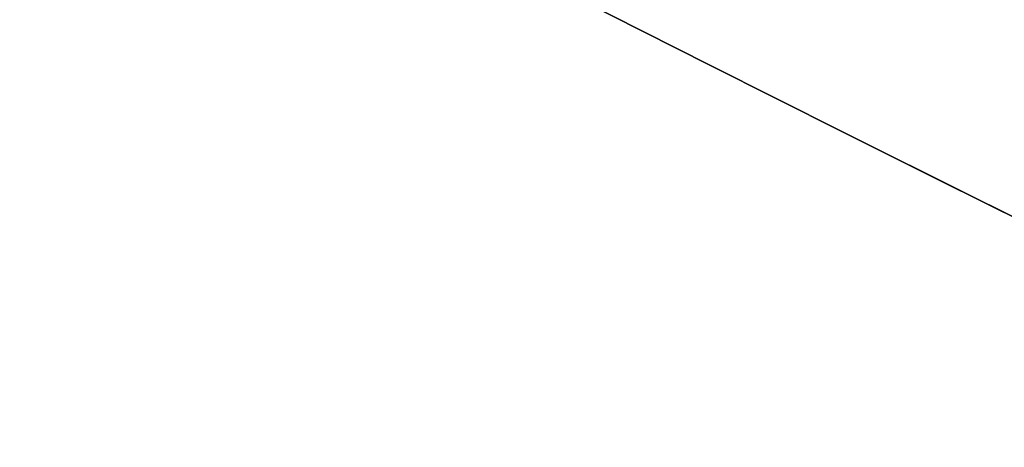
# Model space of a CAD drawing. Header units: millimetres. Extents: x -1649 to 240, y -242 to 238.
# Tile 349 of 656: x -10.735 to -10.26, y -22.609 to -22.402. Entities that reach past the tile are written whole.
import ezdxf

# ---------------------------------------------------------------- set-up
doc = ezdxf.new("R2010")
doc.units = ezdxf.units.MM
for name, color, linetype, true_color in [('BOMBILLA', 7, 'Continuous', 0xfff700), ('NEGRO', 7, 'Continuous', 0x292828), ('PANTALLA', 7, 'Continuous', 0xffffff)]:
    doc.layers.add(name, color=color, linetype=linetype, true_color=true_color)

# ---------------------------------------------------------------- blocks, each defined once
blk = doc.blocks.new('DOME M 29914')
at = {"layer": 'BOMBILLA', "extrusion": (0, 0, -1)}
blk.add_arc((-12.50152331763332, -0.01811837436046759, -330.6345638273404), 24.05871559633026, 180.8118392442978, 0.8118392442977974, dxfattribs=at)
at = {"layer": 'NEGRO', "extrusion": (0, 0, -1)}
for centre, radius, start, end in [((-12.49999999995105, -1.341600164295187e-10, -253.25), 211.4999999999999, 292.5907274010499, 112.5907273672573), ((-12.49999999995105, -1.341600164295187e-10, -253.5), 210, 329.857864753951, 149.8578647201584), ((-12.49999999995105, -1.341600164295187e-10, -253.25), 210.4999999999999, 292.5907274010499, 112.5907273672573), ((-12.49999999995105, -1.341600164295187e-10, -253.5), 206, 329.857864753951, 149.8578647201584), ((-12.49999999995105, -1.341600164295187e-10, -247), 199.5, 292.5907274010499, 112.5907273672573), ((-12.49999999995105, -1.341500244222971e-10, -258.5), 211.5, 292.590727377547, 112.5907273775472), ((-12.49999999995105, -1.341506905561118e-10, -248), 210.5, 292.590727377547, 112.5907273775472), ((-12.49999999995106, -1.341466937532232e-10, -258.4999999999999), 210.5, 292.5907273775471, 112.5907273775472), ((-12.49999999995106, -1.341513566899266e-10, -247.5), 199.5, 292.5907273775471, 112.5907273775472), ((-12.49999999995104, -1.341606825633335e-10, -259.5), 210, 329.8578647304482, 149.8578647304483), ((-12.49999999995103, -1.341431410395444e-10, -259.5), 206, 329.8578647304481, 149.8578647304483), ((-12.49999999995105, -1.341600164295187e-10, -253.25), 211.4999999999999, 112.5907273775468, 292.5907274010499), ((-12.49999999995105, -1.341950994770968e-10, -248), 211.5, 112.5907273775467, 292.5907273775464), ((-12.49999999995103, -1.341977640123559e-10, -258.4999999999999), 211.5, 112.5907273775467, 292.5907273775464), ((-12.49999999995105, -1.341600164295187e-10, -253.25), 210.4999999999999, 112.5907273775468, 292.5907274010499), ((-12.49999999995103, -1.341911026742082e-10, -258.5), 210.5, 112.5907273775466, 292.5907273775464), ((-12.49999999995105, -1.341600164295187e-10, -247), 199.5, 112.5907273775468, 292.5907274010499), ((-12.49999999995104, -1.341873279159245e-10, -247.5), 199.5, 112.5907273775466, 292.5907273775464), ((-12.49999999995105, -1.341600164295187e-10, -253.5), 210, 149.8578647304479, 329.857864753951), ((-12.49999999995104, -1.341280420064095e-10, -259.5), 210, 149.8578647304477, 329.8578647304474), ((-12.49999999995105, -1.341600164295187e-10, -253.5), 206, 149.8578647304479, 329.857864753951), ((-12.49999999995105, -1.341633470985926e-10, -259.5), 206, 149.8578647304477, 329.8578647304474), ((-12.49999999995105, -1.341600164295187e-10, -265.119279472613), 28.40000000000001, 60.27582303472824, 240.2758230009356), ((-12.49999999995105, -1.341569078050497e-10, -265.619279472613), 26.30000000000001, 60.27582301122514, 240.2758230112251), ((-12.49999999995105, -1.341600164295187e-10, -264.369279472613), 26.30000000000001, 60.27582303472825, 240.2758230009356), ((-12.49999999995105, -1.341582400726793e-10, -267.119279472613), 28.40000000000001, 60.27582301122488, 240.2758230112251), ((-12.49999999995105, -1.341600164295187e-10, -265.119279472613), 28.40000000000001, 240.2758230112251, 60.27582303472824), ((-12.49999999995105, -1.3417089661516e-10, -267.119279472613), 28.4, 240.2758230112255, 60.27582301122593), ((-12.49999999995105, -1.341600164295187e-10, -264.369279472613), 26.30000000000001, 240.2758230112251, 60.27582303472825), ((-12.49999999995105, -1.341686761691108e-10, -265.619279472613), 26.3, 240.2758230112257, 60.27582301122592), ((-12.49999999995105, -1.341682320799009e-10, -275.919279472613), 23.1, 240.2758230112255, 60.27582301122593), ((-12.49999999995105, -1.341582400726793e-10, -256.5), 26, 227.962105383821, 47.96210538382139), ((-12.4999999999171, -7.470535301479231e-11, -275.919279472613), 21.85790949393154, 240.2758230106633, 60.27582301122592), ((-12.49999999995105, -1.341600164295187e-10, -273.571862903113), 20.59548659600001, 259.7877403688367, 60.27582302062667), ((-12.49999999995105, -1.341600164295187e-10, -267.568868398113), 20.59548659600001, 260.1318514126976, 60.27582303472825), ((-12.49999999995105, -1.341600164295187e-10, -270.867860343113), 20.59548659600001, 240.2758230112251, 60.27582303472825), ((-12.49999999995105, -1.341631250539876e-10, -252.7), 21.75, 227.962105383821, 47.9621053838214), ((-12.49999999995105, -1.341640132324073e-10, -252.7), 20.95, 227.962105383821, 47.9621053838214), ((-12.49999999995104, -1.341553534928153e-10, -221), 20.94999999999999, 227.9621053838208, 47.9621053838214), ((-12.49999999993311, -1.141173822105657e-10, -281.3), 19.1499999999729, 227.9621053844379, 47.9621053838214), ((-12.49999999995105, -1.341600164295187e-10, -278.271747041), 19.85, 240.4672693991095, 34.66480464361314), ((-12.49999999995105, -1.341600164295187e-10, -275.271747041), 19.85, 240.4672693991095, 34.66480464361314), ((-12.49999999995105, -1.341600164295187e-10, -272.271747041), 19.85, 240.4672693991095, 34.66480464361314), ((-12.49999999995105, -1.341600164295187e-10, -269.271747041), 19.85, 240.4672693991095, 34.66480464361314), ((-12.49999999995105, -1.341600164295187e-10, -266.271747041), 19.85, 240.4672693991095, 34.66480464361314), ((-12.49999999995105, -1.341600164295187e-10, -263.271747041), 19.85, 240.4672693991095, 34.66480464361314), ((-12.49999999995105, -1.341600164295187e-10, -260.271747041), 19.85, 240.4672693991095, 34.66480464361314), ((-12.49999999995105, -1.341600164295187e-10, -257.271747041), 19.85, 240.4672693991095, 34.66480464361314), ((-12.49999999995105, -1.341600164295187e-10, -254.271747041), 19.85, 240.4672693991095, 34.66480464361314), ((-12.49999999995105, -1.341600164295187e-10, -251.271747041), 19.85, 240.4672693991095, 34.66480464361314), ((-12.49999999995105, -1.341600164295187e-10, -248.271747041), 19.85, 240.4672693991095, 34.66480464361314), ((-12.49999999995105, -1.341600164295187e-10, -245.271747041), 19.85, 240.4672693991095, 34.66480464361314), ((-12.49999999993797, -1.262969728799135e-10, -242.3), 19.85000000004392, 237.220322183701, 30.95717537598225), ((-12.49999999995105, -1.341600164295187e-10, -258.5), 32.49999999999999, 179.8578647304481, 359.8578647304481), ((-12.49999999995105, -1.341600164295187e-10, -257.5), 32.49999999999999, 179.8578647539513, 359.8578647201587), ((-12.49999999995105, -1.341600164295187e-10, -258.4999999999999), 20.25, 179.8578647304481, 359.8578647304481), ((-12.49999999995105, -1.341600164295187e-10, -242.9861459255), 19.85, 227.9621053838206, 308.5412627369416), ((-12.49999999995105, -1.341600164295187e-10, -271.519279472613), 23.10000000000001, 271.3777590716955, 317.1738869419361), ((-12.49999999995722, -1.265829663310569e-10, -274.9192794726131), 20.59548659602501, 240.2758230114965, 309.1348829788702)]:
    blk.add_arc(centre, radius, start, end, dxfattribs=at)
at = {"layer": 'NEGRO'}
for centre, radius, start, end in [((12.49999999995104, -1.341891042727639e-10, 248), 211.5, 67.4092726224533, 247.4092726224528), ((12.49999999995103, -1.341704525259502e-10, 246.5), 210, 67.4092726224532, 247.4092726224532), ((12.49999999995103, -1.341822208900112e-10, 247.5), 210, 67.40927262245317, 210.1421352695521), ((12.49999999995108, -1.341893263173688e-10, 247.5), 210.0000000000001, 67.40927262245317, 210.1421352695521), ((12.49999999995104, -1.341498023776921e-10, 247.5), 206, 30.14213526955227, 210.1421352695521), ((12.49999999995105, -1.341773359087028e-10, 246.5), 199.5, 67.40927262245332, 247.4092726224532), ((12.49999999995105, -1.341449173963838e-10, 248), 210.5, 247.4092726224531, 67.4092726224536), ((12.49999999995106, -1.341553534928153e-10, 246.5), 210, 247.4092726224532, 67.4092726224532), ((12.49999999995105, -1.34168010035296e-10, 246.5), 199.5, 247.4092726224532, 67.4092726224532), ((12.49999999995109, -1.341751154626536e-10, 247.5), 210, 247.4092726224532, 30.14213526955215), ((12.49999999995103, -1.341253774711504e-10, 247.5), 210.0000000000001, 247.4092726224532, 30.14213526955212), ((12.49999999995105, -1.341600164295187e-10, 247.5), 206, 210.1421352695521, 30.14213526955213), ((12.49999999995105, -1.341644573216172e-10, 263.1192794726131), 28.4, 299.7241769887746, 119.7241769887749), ((12.49999999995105, -1.341675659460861e-10, 263.1192794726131), 26.3, 299.7241769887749, 119.7241769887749), ((12.49999999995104, -1.341537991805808e-10, 263.119279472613), 28.40000000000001, 119.7241769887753, 299.7241769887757), ((12.49999999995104, -1.341571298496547e-10, 263.119279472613), 26.30000000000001, 119.7241769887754, 299.7241769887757), ((12.49999999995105, -1.341597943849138e-10, 255.7), 26, 132.0378946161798, 312.0378946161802), ((12.49999999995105, -1.341600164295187e-10, 256.1), 26, 132.0378946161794, 312.0378946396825), ((12.49999999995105, -1.341600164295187e-10, 269.359777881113), 21.85790949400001, 119.7241769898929, 299.724176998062), ((12.49999999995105, -1.341600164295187e-10, 272.359777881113), 21.85790949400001, 119.7241769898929, 299.724176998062), ((12.49999999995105, -1.341600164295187e-10, 274.513097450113), 21.85790949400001, 119.7241769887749, 286.8801097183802), ((12.49999999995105, -1.341617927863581e-10, 256.5), 24.75, 132.0378946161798, 312.0378946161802), ((12.49999999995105, -1.341622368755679e-10, 255.7), 24.75, 132.0378946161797, 312.0378946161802), ((12.49999999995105, -1.341640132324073e-10, 221), 21.75, 132.0378946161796, 312.0378946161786), ((12.49999999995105, -1.341600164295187e-10, 236.85), 21.75, 132.0378946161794, 312.0378946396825), ((12.49999999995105, -1.341600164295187e-10, 236.85), 20.95, 132.0378946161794, 312.0378946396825), ((12.49999999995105, -1.341600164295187e-10, 256.5), 32.49999999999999, 180.1421352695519, 0.1421352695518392), ((12.49999999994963, -1.929703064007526e-10, 267.1192794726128), 23.09999999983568, 222.8261130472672, 268.6222409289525)]:
    blk.add_arc(centre, radius, start, end, dxfattribs=at)
for points, weights in [([(93.57808880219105, 194.866481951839, 246.9393398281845), (-296.1548751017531, 357.0226595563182, 246.9393398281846), (-458.3110527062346, -32.71030434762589, 246.9393398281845), (-68.57808880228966, -194.8664819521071, 246.9393398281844)], [0.8164906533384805, 0.2721635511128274, 0.2721635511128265, 0.8164906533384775]), ([(93.3064566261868, 194.2136297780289, 247.6464466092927), (-295.1208029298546, 355.826543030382, 247.6464466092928), (-456.7337161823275, -32.60071652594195, 247.6464466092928), (-68.3064566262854, -194.213629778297, 247.6464466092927)], [0.8164906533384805, 0.2721635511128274, 0.2721635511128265, 0.8164906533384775]), ([(-68.57808880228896, -194.8664819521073, 246.9393398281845), (321.1548751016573, -357.0226595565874, 246.9393398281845), (483.3110527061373, 32.71030434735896, 246.9393398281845), (93.57808880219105, 194.866481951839, 246.9393398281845)], [0.8164906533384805, 0.2721635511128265, 0.2721635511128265, 0.8164906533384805]), ([(-68.3064566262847, -194.2136297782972, 247.6464466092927), (320.1208029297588, -355.8265430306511, 247.6464466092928), (481.7337161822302, 32.600716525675, 247.6464466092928), (93.3064566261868, 194.2136297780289, 247.6464466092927)], [0.8164906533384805, 0.2721635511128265, 0.2721635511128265, 0.8164906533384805]), ([(-2.652660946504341, 16.8063681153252, 254.821320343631), (-36.26539717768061, -13.49895377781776, 254.8213203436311), (-5.960075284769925, -47.11169000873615, 254.8213203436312), (27.65266094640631, -16.80636811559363, 254.8213203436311)], [0.8164906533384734, 0.2721635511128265, 0.2721635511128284, 0.816490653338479]), ([(-2.273865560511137, 16.38623235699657, 255.3870057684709), (-35.04633027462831, -13.1614987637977, 255.3870057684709), (-5.498599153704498, -45.93396347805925, 255.3870057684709), (27.27386556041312, -16.38623235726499, 255.3870057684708)], [0.816490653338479, 0.2721635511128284, 0.2721635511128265, 0.8164906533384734]), ([(-1.573958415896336, 15.60993985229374, 219.2322330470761), (-32.79383812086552, -12.53797697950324, 219.2322330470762), (-4.645921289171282, -43.75785668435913, 219.2322330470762), (26.57395841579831, -15.60993985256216, 219.2322330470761)], [0.816490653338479, 0.2721635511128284, 0.2721635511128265, 0.8164906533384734])]:
    blk.add_rational_spline(points, weights, degree=3, dxfattribs=at)
for points, weights, knots in [([(6.907576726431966, -20.47675540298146, 267.788785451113), (18.72983697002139, -23.70554248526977, 268.038785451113), (27.43717872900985, -15.08155832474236, 268.288785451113), (36.14452048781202, -6.457574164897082, 268.538785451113), (33.02960200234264, 5.39519707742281, 268.788785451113), (29.91468351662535, 17.24796832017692, 269.038785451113), (18.09242327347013, 20.47675540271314, 269.288785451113), (6.270163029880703, 23.70554248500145, 269.538785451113), (-2.437178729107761, 15.08155832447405, 269.788785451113), (-11.14452048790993, 6.457574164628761, 270.038785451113), (-8.029602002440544, -5.39519707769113, 270.288785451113), (-4.914683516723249, -17.24796832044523, 270.538785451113), (6.907576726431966, -20.47675540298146, 270.788785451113), (18.72983697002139, -23.70554248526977, 271.038785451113), (27.43717872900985, -15.08155832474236, 271.288785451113), (36.14452048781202, -6.457574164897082, 271.538785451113), (33.02960200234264, 5.39519707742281, 271.788785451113), (29.91468351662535, 17.24796832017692, 272.038785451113), (18.09242327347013, 20.47675540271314, 272.288785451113), (6.270163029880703, 23.70554248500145, 272.538785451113), (-2.437178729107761, 15.08155832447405, 272.788785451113), (-11.14452048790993, 6.457574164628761, 273.038785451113), (-8.029602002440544, -5.39519707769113, 273.288785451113), (-4.914683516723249, -17.24796832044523, 273.538785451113), (6.907576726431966, -20.47675540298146, 273.788785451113), (18.72983697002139, -23.70554248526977, 274.038785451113), (27.43717872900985, -15.08155832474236, 274.288785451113), (36.14452048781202, -6.457574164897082, 274.538785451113), (33.02960200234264, 5.39519707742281, 274.788785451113), (29.91468351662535, 17.24796832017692, 275.038785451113), (18.09242327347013, 20.47675540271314, 275.288785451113), (12.34638650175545, 22.04606016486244, 275.4102942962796), (6.622775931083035, 20.39683669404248, 275.5505617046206)], [1, 0.866025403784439, 1, 0.866025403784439, 1, 0.866025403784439, 1, 0.866025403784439, 1, 0.866025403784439, 1, 0.866025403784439, 1, 0.866025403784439, 1, 0.866025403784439, 1, 0.866025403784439, 1, 0.866025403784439, 1, 0.866025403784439, 1, 0.866025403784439, 1, 0.866025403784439, 1, 0.866025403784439, 1, 0.866025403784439, 1, 0.9300682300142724, 0.9331421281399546], [0, 0, 0, 0.0416666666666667, 0.0416666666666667, 0.0833333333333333, 0.0833333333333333, 0.125, 0.125, 0.166666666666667, 0.166666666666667, 0.208333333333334, 0.208333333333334, 0.25, 0.25, 0.291666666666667, 0.291666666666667, 0.333333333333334, 0.333333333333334, 0.375, 0.375, 0.416666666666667, 0.416666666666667, 0.458333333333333, 0.458333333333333, 0.5, 0.5, 0.541666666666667, 0.541666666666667, 0.583333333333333, 0.583333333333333, 0.625, 0.625, 0.646749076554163, 0.646749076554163, 0.646749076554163]), ([(6.907576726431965, -20.47675540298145, 265.680037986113), (18.72983697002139, -23.70554248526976, 265.930037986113), (27.43717872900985, -15.08155832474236, 266.180037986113), (36.14452048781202, -6.457574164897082, 266.430037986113), (33.02960200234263, 5.395197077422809, 266.680037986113), (29.91468351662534, 17.24796832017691, 266.930037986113), (18.09242327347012, 20.47675540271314, 267.180037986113), (6.270163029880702, 23.70554248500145, 267.430037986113), (-2.437178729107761, 15.08155832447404, 267.680037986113), (-11.14452048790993, 6.457574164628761, 267.9300379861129), (-8.029602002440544, -5.39519707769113, 268.180037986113), (-4.914683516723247, -17.24796832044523, 268.430037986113), (6.907576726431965, -20.47675540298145, 268.680037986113), (18.72983697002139, -23.70554248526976, 268.930037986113), (27.43717872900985, -15.08155832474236, 269.180037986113), (36.14452048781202, -6.457574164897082, 269.430037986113), (33.02960200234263, 5.395197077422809, 269.680037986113), (29.91468351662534, 17.24796832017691, 269.930037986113), (18.09242327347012, 20.47675540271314, 270.180037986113), (6.270163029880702, 23.70554248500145, 270.430037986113), (-2.437178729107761, 15.08155832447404, 270.680037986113), (-11.14452048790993, 6.457574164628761, 270.9300379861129), (-8.029602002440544, -5.39519707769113, 271.180037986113), (-4.914683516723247, -17.24796832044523, 271.430037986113), (6.907576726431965, -20.47675540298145, 271.680037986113), (18.72983697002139, -23.70554248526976, 271.930037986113), (27.43717872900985, -15.08155832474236, 272.180037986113), (36.14452048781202, -6.457574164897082, 272.430037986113), (33.02960200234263, 5.395197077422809, 272.680037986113), (29.91468351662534, 17.24796832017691, 272.930037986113), (18.09242327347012, 20.47675540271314, 273.180037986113), (6.270163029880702, 23.70554248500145, 273.430037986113), (-2.437178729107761, 15.08155832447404, 273.680037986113), (-11.14452048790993, 6.457574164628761, 273.9300379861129), (-8.029602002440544, -5.39519707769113, 274.180037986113), (-4.914683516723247, -17.24796832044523, 274.430037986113), (6.907576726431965, -20.47675540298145, 274.680037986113), (18.72983697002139, -23.70554248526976, 274.930037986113), (27.43717872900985, -15.08155832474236, 275.180037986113), (33.52303629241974, -9.053962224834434, 275.3547714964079), (33.72102674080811, -0.4906464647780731, 275.5505846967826)], [1, 0.866025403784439, 1, 0.866025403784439, 1, 0.866025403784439, 1, 0.866025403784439, 1, 0.866025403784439, 1, 0.866025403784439, 1, 0.866025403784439, 1, 0.866025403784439, 1, 0.866025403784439, 1, 0.866025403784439, 1, 0.866025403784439, 1, 0.866025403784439, 1, 0.866025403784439, 1, 0.866025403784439, 1, 0.866025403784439, 1, 0.866025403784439, 1, 0.866025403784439, 1, 0.866025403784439, 1, 0.866025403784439, 1, 0.9024248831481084, 0.946979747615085], [0, 0, 0, 0.0416666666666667, 0.0416666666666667, 0.0833333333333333, 0.0833333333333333, 0.125, 0.125, 0.166666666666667, 0.166666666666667, 0.208333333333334, 0.208333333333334, 0.25, 0.25, 0.291666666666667, 0.291666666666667, 0.333333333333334, 0.333333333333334, 0.375, 0.375, 0.416666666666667, 0.416666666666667, 0.458333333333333, 0.458333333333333, 0.5, 0.5, 0.541666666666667, 0.541666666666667, 0.583333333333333, 0.583333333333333, 0.625, 0.625, 0.666666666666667, 0.666666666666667, 0.708333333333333, 0.708333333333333, 0.75, 0.75, 0.791666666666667, 0.791666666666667, 0.8220129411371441, 0.8220129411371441, 0.8220129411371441]), ([(23.33770145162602, -18.98189755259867, 274.5958667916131), (15.47519105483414, -23.47099249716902, 274.395818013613), (6.74127664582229, -21.08566605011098, 274.216459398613), (-5.432538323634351, -17.76086557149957, 273.9664593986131), (-8.640084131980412, -5.555632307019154, 273.716459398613), (-11.84762994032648, 6.649600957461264, 273.466459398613), (-2.881360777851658, 15.53003374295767, 273.216459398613), (-0.8367582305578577, 17.55506279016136, 273.159451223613), (1.662298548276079, 18.98189755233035, 273.095866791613)], [0.94918348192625, 0.900100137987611, 1, 0.866025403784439, 1, 0.866025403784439, 1, 0.965925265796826, 0.949183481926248], [3.772535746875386, 3.772535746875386, 3.772535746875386, 3.803605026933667, 3.803605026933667, 3.845271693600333, 3.845271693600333, 3.886938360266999, 3.886938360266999, 3.897535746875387, 3.897535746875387, 3.897535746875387]), ([(23.33770145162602, -18.98189755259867, 271.595866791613), (15.47519105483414, -23.47099249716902, 271.3958180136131), (6.74127664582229, -21.08566605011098, 271.216459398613), (-5.432538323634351, -17.76086557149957, 270.9664593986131), (-8.640084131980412, -5.555632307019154, 270.716459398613), (-11.84762994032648, 6.649600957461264, 270.4664593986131), (-2.881360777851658, 15.53003374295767, 270.216459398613), (-0.8367582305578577, 17.55506279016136, 270.159451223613), (1.662298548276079, 18.98189755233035, 270.095866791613)], [0.94918348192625, 0.900100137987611, 1, 0.866025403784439, 1, 0.866025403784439, 1, 0.965925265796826, 0.949183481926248], [4.022535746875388, 4.022535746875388, 4.022535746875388, 4.053605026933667, 4.053605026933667, 4.095271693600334, 4.095271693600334, 4.136938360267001, 4.136938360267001, 4.147535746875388, 4.147535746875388, 4.147535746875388]), ([(1.662298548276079, 18.98189755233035, 267.123688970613), (-0.8367582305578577, 17.55506279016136, 267.187273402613), (-2.881360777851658, 15.53003374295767, 267.244281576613), (-11.84762994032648, 6.649600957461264, 267.494281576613), (-8.640084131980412, -5.555632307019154, 267.744281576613), (-5.432538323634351, -17.76086557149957, 267.9942815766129), (6.74127664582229, -21.08566605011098, 268.244281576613), (15.47519105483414, -23.47099249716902, 268.4236401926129), (23.33770145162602, -18.98189755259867, 268.623688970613)], [0.949183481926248, 0.965925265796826, 1, 0.866025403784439, 1, 0.866025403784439, 1, 0.900100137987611, 0.949183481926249], [0.156069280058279, 0.156069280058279, 0.156069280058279, 0.166666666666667, 0.166666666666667, 0.208333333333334, 0.208333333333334, 0.25, 0.25, 0.281069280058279, 0.281069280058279, 0.281069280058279]), ([(1.662298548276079, 18.98189755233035, 270.123688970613), (-0.8367582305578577, 17.55506279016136, 270.1872734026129), (-2.881360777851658, 15.53003374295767, 270.244281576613), (-11.84762994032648, 6.649600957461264, 270.4942815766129), (-8.640084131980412, -5.555632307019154, 270.744281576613), (-5.432538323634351, -17.76086557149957, 270.9942815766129), (6.74127664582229, -21.08566605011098, 271.244281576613), (15.47519105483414, -23.47099249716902, 271.4236401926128), (23.33770145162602, -18.98189755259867, 271.623688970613)], [0.949183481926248, 0.965925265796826, 1, 0.866025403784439, 1, 0.866025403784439, 1, 0.900100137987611, 0.94918348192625], [0.406069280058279, 0.406069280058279, 0.406069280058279, 0.416666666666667, 0.416666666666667, 0.458333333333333, 0.458333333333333, 0.5, 0.5, 0.53106928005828, 0.53106928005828, 0.53106928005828]), ([(1.662298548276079, 18.98189755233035, 273.123688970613), (-0.8367582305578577, 17.55506279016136, 273.1872734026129), (-2.881360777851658, 15.53003374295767, 273.244281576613), (-11.84762994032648, 6.649600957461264, 273.494281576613), (-8.640084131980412, -5.555632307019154, 273.744281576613), (-5.432538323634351, -17.76086557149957, 273.994281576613), (6.74127664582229, -21.08566605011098, 274.244281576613), (15.47519105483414, -23.47099249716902, 274.4236401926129), (23.33770145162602, -18.98189755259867, 274.623688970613)], [0.949183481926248, 0.965925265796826, 1, 0.866025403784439, 1, 0.866025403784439, 1, 0.900100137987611, 0.94918348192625], [0.656069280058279, 0.656069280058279, 0.656069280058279, 0.666666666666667, 0.666666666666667, 0.708333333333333, 0.708333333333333, 0.75, 0.75, 0.78106928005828, 0.78106928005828, 0.78106928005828])]:
    blk.add_rational_spline(points, weights, degree=2, knots=knots, dxfattribs=at)
for points in [[(-81.44199946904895, -154.7123160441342, 0.5), (3.009083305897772, -8.43874992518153, 0.5)], [(3.009083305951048, -8.438749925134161, 13), (-81.44199946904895, -154.7123160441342, 13)], [(-79.94199946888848, -152.1142398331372, 25.49999999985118), (3.009083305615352, -8.438749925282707, 25.50000000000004)], [(9.937286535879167, -12.43874992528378, 0.5000000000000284), (-74.51379623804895, -158.7123160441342, 0.5)], [(9.937286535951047, -12.43874992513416, 13), (-74.51379623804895, -158.7123160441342, 13)], [(9.937286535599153, -12.4387499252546, 25.5), (-73.01379623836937, -156.1142398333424, 25.49999999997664)], [(4.999999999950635, -12.99038105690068, 0.5), (-77.50000000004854, -155.8845726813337, 0.5)], [(4.999999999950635, -12.99038105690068), (-77.50000000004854, -155.8845726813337)], [(8.24759526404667, -14.86538105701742), (-74.25240473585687, -157.7595726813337)], [(-74.25240473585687, -157.7595726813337, 0.5), (8.24759526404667, -14.86538105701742, 0.5000000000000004)], [(8.247595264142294, -14.86538105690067, 0.25), (-74.25240473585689, -157.7595726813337, 0.25)]]:
    blk.add_open_spline(points, degree=1, dxfattribs=at)
blk.add_open_spline([(22.88069400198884, -18.18146319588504, 275.2599914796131), (22.37034527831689, -18.46368268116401, 275.2520334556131), (21.64882388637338, -18.83872435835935, 275.240781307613), (20.20725946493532, -19.42873560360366, 275.218961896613), (19.66677423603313, -19.62924196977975, 275.210865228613), (18.76198188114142, -19.91478353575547, 275.197484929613), (18.44472608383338, -20.00737719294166, 275.192818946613), (17.94509204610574, -20.1393129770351, 275.185511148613), (17.77459116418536, -20.18212932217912, 275.183023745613), (17.42566318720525, -20.26488805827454, 275.1779459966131), (17.22590366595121, -20.30930058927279, 275.1750466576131), (15.77642545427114, -20.61303677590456, 275.154051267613), (14.60160690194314, -20.73330595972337, 275.137496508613), (13.046242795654, -20.79132946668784, 275.115826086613), (12.56185365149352, -20.79010295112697, 275.109129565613), (11.88800167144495, -20.76828234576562, 275.099875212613), (11.67215687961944, -20.75766359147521, 275.096922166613), (11.36162959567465, -20.7379353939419, 275.0926902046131), (11.20967482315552, -20.72711976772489, 275.090623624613), (11.0626894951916, -20.71509136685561, 275.088631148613), (10.96580372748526, -20.7068257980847, 275.087319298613), (10.93930633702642, -20.70454375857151, 275.086960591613), (10.32072164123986, -20.6474650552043, 275.078604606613), (9.78822979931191, -20.57632055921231, 275.0714852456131), (9.01713831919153, -20.4445726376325, 275.061268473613), (8.76470717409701, -20.39648237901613, 275.057939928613), (8.393089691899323, -20.31875801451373, 275.0530626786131), (8.209037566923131, -20.27849829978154, 275.050652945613), (7.99740560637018, -20.22922685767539, 275.047892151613), (7.892365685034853, -20.204033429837, 275.046524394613), (7.847515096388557, -20.19311863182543, 275.045940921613), (7.817651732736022, -20.18581617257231, 275.045552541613), (7.815416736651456, -20.18528184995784, 275.045523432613), (6.905513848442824, -19.96065344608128, 275.033697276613), (6.226958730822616, -19.7343698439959, 275.024662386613), (5.493012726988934, -19.47012648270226, 275.014759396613), (5.295630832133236, -19.39402795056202, 275.012066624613), (5.068156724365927, -19.30413569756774, 275.008939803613), (5.003772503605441, -19.27818281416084, 275.008049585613), (4.924151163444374, -19.24577894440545, 275.006942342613), (4.888580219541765, -19.23120554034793, 275.006445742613), (4.859339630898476, -19.21914489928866, 275.006034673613), (4.841250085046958, -19.21166889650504, 275.0057796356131), (4.849641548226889, -19.21515640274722, 275.0058992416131), (3.265202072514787, -18.55775271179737, 274.983400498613), (1.399761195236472, -17.56557525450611, 274.9546426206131), (-0.4988035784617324, -15.97514236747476, 274.919279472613)], degree=3, knots=[0, 0, 0, 0, 0.124999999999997, 0.124999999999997, 0.187499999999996, 0.187499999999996, 0.218749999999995, 0.218749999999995, 0.234374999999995, 0.234374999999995, 0.249999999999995, 0.249999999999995, 0.374999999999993, 0.374999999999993, 0.437499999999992, 0.437499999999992, 0.468749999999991, 0.468749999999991, 0.484374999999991, 0.49218749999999, 0.49218749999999, 0.49999999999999, 0.49999999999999, 0.562499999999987, 0.562499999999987, 0.593749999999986, 0.593749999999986, 0.609374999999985, 0.617187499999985, 0.621093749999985, 0.623046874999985, 0.623046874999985, 0.624999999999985, 0.624999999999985, 0.687499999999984, 0.687499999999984, 0.718749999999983, 0.718749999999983, 0.734374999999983, 0.734374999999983, 0.742187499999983, 0.746093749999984, 0.746093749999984, 0.749999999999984, 0.749999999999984, 1, 1, 1, 1], dxfattribs=at)
at = {"layer": 'PANTALLA', "extrusion": (0, 0, -1)}
for radius in [210, 206]:
    blk.add_arc((-12.49999999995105, -1.341611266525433e-10, -259.5), radius, 59.85786473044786, 239.8578647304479, dxfattribs=at)
at = {"layer": 'PANTALLA'}
for radius in [210, 206]:
    blk.add_arc((12.49999999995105, -1.341600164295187e-10, 259.5), radius, 120.1421352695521, 300.1421352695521, dxfattribs=at)
at = {"layer": 'PANTALLA', "extrusion": (0.864782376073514, 0.5021468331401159, 3.049165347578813e-17)}
for radius in [210, 206]:
    blk.add_arc((-6.276835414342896, 259.5, 10.80977970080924), radius, 0, 180, dxfattribs=at)
at = {"layer": 'PANTALLA', "extrusion": (0.502146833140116, -0.864782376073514, 0)}
for centre, radius, start in [((10.80977970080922, 259.5000000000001, 6.276835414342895), 210, 358.5434189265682), ((10.80977970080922, 259.5000000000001, 6.276835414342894), 206, 358.5151295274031)]:
    blk.add_arc(centre, radius, start, 180, dxfattribs=at)
at = {"layer": 'PANTALLA'}
for points, knots in [([(-152.2349515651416, 130.1303219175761, 254.1619244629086), (-148.4311605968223, 134.9456279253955, 254.1619244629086), (-144.4180670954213, 139.5918377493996, 254.1619244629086), (-135.9963979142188, 148.5192942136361, 254.1619244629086), (-131.5918717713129, 152.7962481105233, 254.1619244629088), (-124.7138543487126, 158.9127901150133, 254.1619244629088), (-122.3769522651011, 160.9009771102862, 254.1619244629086), (-117.6176894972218, 164.7734917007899, 254.1619244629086), (-115.1959005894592, 166.6573540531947, 254.1619244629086), (-111.5026355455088, 169.4024914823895, 254.1619244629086), (-110.2615802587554, 170.3039992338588, 254.1619244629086), (-107.7599337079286, 172.0796504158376, 254.1619244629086), (-106.4994175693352, 172.9537405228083, 254.1619244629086), (-103.9594537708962, 174.6741348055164, 254.1619244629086), (-102.6800823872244, 175.520387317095, 254.1619244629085), (-100.7472989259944, 176.7686126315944, 254.1619244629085), (-100.1007342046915, 177.1811721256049, 254.1619244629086), (-98.8032001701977, 177.9991313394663, 254.1619244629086), (-98.15215282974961, 178.4045800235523, 254.1619244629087), (-97.49894991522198, 178.806420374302, 254.1619244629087), (-96.74110677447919, 179.2726337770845, 254.1619244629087), (-95.98024954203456, 179.7340592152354, 254.1619244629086), (-94.45285327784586, 180.6471250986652, 254.1619244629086), (-93.68619060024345, 181.0988390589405, 254.1619244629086), (-92.91676112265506, 181.5456180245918, 254.1619244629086), (-92.14730831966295, 181.9924105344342, 254.1619244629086), (-91.37496414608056, 182.4343399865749, 254.1619244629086), (-89.82484464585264, 183.3082725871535, 254.1619244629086), (-89.04694384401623, 183.7403460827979, 254.1619244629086), (-88.2664026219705, 184.1674158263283, 254.1619244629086), (-87.59360014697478, 184.5355367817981, 254.1619244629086), (-86.91874742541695, 184.8999885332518, 254.1619244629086), (-85.56516968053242, 185.6214309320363, 254.1619244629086), (-84.88636327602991, 185.9784647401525, 254.1619244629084), (-82.84422539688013, 187.0383287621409, 254.1619244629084), (-81.47507822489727, 187.7299720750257, 254.1619244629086), (-78.72187086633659, 189.0831246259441, 254.1619244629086), (-77.33789335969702, 189.7445932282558, 254.1619244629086), (-74.55568938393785, 191.0370767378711, 254.1619244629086), (-73.15754646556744, 191.6680528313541, 254.1619244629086), (-68.94266623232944, 193.5148800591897, 254.1619244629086), (-66.1060665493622, 194.6843676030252, 254.1619244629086), (-60.38365236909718, 196.8981714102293, 254.1619244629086), (-57.49852536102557, 197.9422217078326, 254.1619244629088), (-48.77692298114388, 200.883796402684, 254.1619244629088), (-42.87909702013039, 202.5890336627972, 254.1619244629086), (-30.95104446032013, 205.4779007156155, 254.1619244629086), (-24.92655343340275, 206.6601414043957, 254.1619244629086), (-18.85895380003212, 207.5767833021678, 254.1619244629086), (-11.78366055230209, 208.6456590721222, 254.1619244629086), (-4.65834489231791, 209.3520919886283, 254.1619244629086), (9.636526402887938, 210.0345393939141, 254.1619244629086), (16.79673406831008, 210.0101076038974, 254.1619244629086), (38.24090065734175, 208.8396227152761, 254.1619244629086), (52.42274021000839, 206.5980561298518, 254.1619244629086), (66.26563000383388, 202.9304363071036, 254.1619244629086), (80.09839053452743, 199.2655001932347, 254.1619244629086), (93.52017523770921, 194.1958114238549, 254.1619244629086), (112.7181359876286, 184.6048689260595, 254.1619244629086), (118.9472309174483, 181.0845643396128, 254.1619244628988), (131.0218246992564, 173.4220559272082, 254.1619244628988), (136.8594390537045, 169.2848555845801, 254.1619244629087), (142.474544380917, 164.8578865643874, 254.1619244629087), (152.8431851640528, 156.6832132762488, 254.1619244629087), (162.4174956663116, 147.5485799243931, 254.1619244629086), (179.722944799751, 127.6022165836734, 254.1619244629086), (187.4154922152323, 116.8349670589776, 254.1619244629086), (194.0456180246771, 105.416761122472, 254.1619244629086), (200.6757438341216, 93.99855518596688, 254.1619244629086), (206.2138776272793, 81.98031812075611, 254.1619244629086), (214.9589424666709, 57.06325928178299, 254.1619244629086), (218.1463719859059, 44.22000264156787, 254.1619244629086), (220.1063333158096, 31.16272319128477, 254.1619244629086), (221.167744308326, 24.09159391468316, 254.1619244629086), (221.8671954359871, 16.9708540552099, 254.1619244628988), (222.5367079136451, 2.68584081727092, 254.1619244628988), (222.5063320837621, -4.469104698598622, 254.1619244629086), (221.3196483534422, -25.89664904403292, 254.1619244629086), (219.0695100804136, -40.06643826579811, 254.1619244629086), (215.3956309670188, -53.89682628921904, 254.1619244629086), (211.7190615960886, -67.73734183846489, 254.1619244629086), (206.6359550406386, -81.16534323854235, 254.1619244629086), (197.0227043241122, -100.369710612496, 254.1619244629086), (193.4946289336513, -106.6004292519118, 254.1619244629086), (185.8159999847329, -118.6771729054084, 254.1619244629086), (181.6704677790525, -124.5153004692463, 254.1619244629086), (177.2349515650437, -130.1303219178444, 254.1619244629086), (173.4311605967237, -134.9456279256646, 254.1619244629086), (169.4180670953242, -139.5918377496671, 254.1619244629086), (160.9963979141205, -148.5192942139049, 254.1619244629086), (156.5918717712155, -152.7962481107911, 254.1619244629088), (149.7138543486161, -158.9127901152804, 254.1619244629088), (147.3769522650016, -160.9009771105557, 254.1619244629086), (142.6176894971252, -164.7734917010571, 254.1619244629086), (140.1959005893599, -166.6573540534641, 254.1619244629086), (136.5026355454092, -169.4024914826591, 254.1619244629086), (135.2615802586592, -170.3039992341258, 254.1619244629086), (132.7599337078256, -172.0796504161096, 254.1619244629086), (131.4994175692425, -172.9537405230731, 254.1619244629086), (128.9594537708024, -174.6741348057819, 254.1619244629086), (127.6800823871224, -175.520387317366, 254.1619244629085), (125.7472989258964, -176.7686126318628, 254.1619244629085), (125.1007342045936, -177.1811721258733, 254.1619244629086), (123.8032001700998, -177.9991313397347, 254.1619244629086), (123.1521528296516, -178.4045800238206, 254.1619244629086), (122.498949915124, -178.8064203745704, 254.1619244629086), (121.7411067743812, -179.2726337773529, 254.1619244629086), (120.9802495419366, -179.7340592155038, 254.1619244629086), (119.4528532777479, -180.6471250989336, 254.1619244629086), (118.6861906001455, -181.0988390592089, 254.1619244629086), (117.9167611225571, -181.5456180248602, 254.1619244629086), (117.147308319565, -181.9924105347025, 254.1619244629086), (116.3749641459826, -182.4343399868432, 254.1619244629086), (114.8248446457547, -183.3082725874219, 254.1619244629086), (114.0469438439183, -183.7403460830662, 254.1619244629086), (113.2664026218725, -184.1674158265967, 254.1619244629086), (112.5936001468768, -184.5355367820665, 254.1619244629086), (111.918747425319, -184.8999885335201, 254.1619244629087), (110.5651696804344, -185.6214309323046, 254.1619244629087), (109.8863632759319, -185.9784647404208, 254.1619244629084), (107.8442253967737, -187.0383287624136, 254.1619244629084), (106.4750782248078, -187.7299720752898, 254.1619244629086), (103.7218708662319, -189.0831246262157, 254.1619244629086), (102.3378933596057, -189.744593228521, 254.1619244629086), (99.55568938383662, -191.037076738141, 254.1619244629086), (98.15754646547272, -191.6680528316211, 254.1619244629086), (93.94266623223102, -193.5148800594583, 254.1619244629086), (91.10606654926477, -194.6843676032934, 254.1619244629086), (85.38365236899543, -196.8981714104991, 254.1619244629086), (82.49852536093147, -197.9422217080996, 254.1619244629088), (73.7769229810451, -200.8837964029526, 254.1619244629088), (67.8790970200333, -202.5890336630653, 254.1619244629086), (55.9510444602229, -205.4779007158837, 254.1619244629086), (49.92655343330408, -206.6601414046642, 254.1619244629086), (43.85895379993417, -207.5767833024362, 254.1619244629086), (36.78366055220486, -208.6456590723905, 254.1619244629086), (29.65834489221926, -209.3520919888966, 254.1619244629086), (15.36347359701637, -210.0345393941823, 254.1619244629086), (8.20326593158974, -210.0101076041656, 254.1619244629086), (-13.24090065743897, -208.8396227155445, 254.1619244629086), (-27.4227402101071, -206.5980561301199, 254.1619244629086), (-41.26563000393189, -202.9304363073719, 254.1619244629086), (-55.0983905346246, -199.2655001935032, 254.1619244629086), (-68.52017523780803, -194.1958114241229, 254.1619244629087), (-87.71813598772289, -184.6048689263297, 254.1619244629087), (-93.94723091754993, -181.0845643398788, 254.1619244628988), (-106.0218246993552, -173.422055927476, 254.1619244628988), (-111.8594390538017, -169.284855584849, 254.1619244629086), (-117.474544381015, -164.8578865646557, 254.1619244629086), (-127.8431851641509, -156.683213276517, 254.1619244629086), (-137.4174956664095, -147.5485799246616, 254.1619244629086), (-154.7229447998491, -127.6022165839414, 254.1619244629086), (-162.4154922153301, -116.8349670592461, 254.1619244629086), (-169.045618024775, -105.4167611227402, 254.1619244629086), (-175.6757438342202, -93.99855518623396, 254.1619244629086), (-181.2138776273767, -81.98031812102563, 254.1619244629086), (-189.9589424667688, -57.06325928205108, 254.1619244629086), (-193.1463719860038, -44.22000264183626, 254.1619244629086), (-195.1063333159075, -31.16272319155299, 254.1619244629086), (-196.1677443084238, -24.09159391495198, 254.1619244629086), (-196.8671954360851, -16.97085405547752, 254.1619244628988), (-197.5367079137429, -2.685840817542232, 254.1619244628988), (-197.5063320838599, 4.469104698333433, 254.1619244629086), (-196.3196483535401, 25.89664904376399, 254.1619244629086), (-194.0695100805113, 40.06643826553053, 254.1619244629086), (-190.3956309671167, 53.8968262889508, 254.1619244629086), (-186.7190615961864, 67.7373418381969, 254.1619244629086), (-181.6359550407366, 81.16534323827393, 254.1619244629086), (-172.0227043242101, 100.3697106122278, 254.1619244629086), (-168.4946289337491, 106.6004292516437, 254.1619244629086), (-160.8159999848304, 118.6771729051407, 254.1619244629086), (-156.6704677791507, 124.5153004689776, 254.1619244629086), (-152.2349515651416, 130.1303219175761, 254.1619244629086)], [0, 0, 0, 0, 18.41104059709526, 18.41104059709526, 36.82208119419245, 36.82208119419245, 46.02649567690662, 46.02649567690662, 55.23091015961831, 55.23091015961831, 59.83297919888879, 59.83297919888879, 64.43504823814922, 64.43504823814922, 69.0371172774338, 69.0371172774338, 71.33810861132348, 71.33810861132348, 73.63915176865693, 73.63915176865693, 73.63915176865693, 76.30845475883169, 76.30845475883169, 78.97783866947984, 78.97783866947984, 78.97783866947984, 81.64714165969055, 81.64714165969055, 84.31652557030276, 84.31652557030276, 84.31652557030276, 86.61741973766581, 86.61741973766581, 88.91836572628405, 88.91836572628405, 93.52044772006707, 93.52044772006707, 98.1225297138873, 98.1225297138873, 102.7246117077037, 102.7246117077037, 111.9290521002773, 111.9290521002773, 121.1334924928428, 121.1334924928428, 139.5445849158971, 139.5445849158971, 157.9556773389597, 157.9556773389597, 157.9556773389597, 179.4340849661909, 179.4340849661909, 200.912492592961, 200.912492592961, 243.8973990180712, 243.8973990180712, 243.8973990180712, 286.8508179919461, 286.8508179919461, 308.3135126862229, 308.3135126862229, 329.776207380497, 329.776207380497, 329.776207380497, 369.4162010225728, 369.4162010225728, 409.0561946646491, 409.0561946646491, 409.0561946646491, 448.696188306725, 448.696188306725, 488.3361819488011, 488.3361819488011, 488.3361819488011, 509.7988766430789, 509.7988766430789, 531.2615713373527, 531.2615713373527, 574.2149903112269, 574.2149903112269, 574.2149903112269, 617.1998967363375, 617.1998967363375, 638.678304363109, 638.678304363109, 660.1567119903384, 660.1567119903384, 660.1567119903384, 678.5677525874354, 678.5677525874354, 696.9787931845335, 696.9787931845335, 706.1832076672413, 706.1832076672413, 715.3876221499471, 715.3876221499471, 719.9896911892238, 719.9896911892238, 724.5917602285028, 724.5917602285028, 729.1938292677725, 729.1938292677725, 731.494820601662, 731.494820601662, 733.7958637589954, 733.7958637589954, 733.7958637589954, 736.4651667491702, 736.4651667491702, 739.1345506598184, 739.1345506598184, 739.1345506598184, 741.8038536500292, 741.8038536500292, 744.4732375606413, 744.4732375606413, 744.4732375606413, 746.774131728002, 746.774131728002, 749.0750777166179, 749.0750777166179, 753.6771597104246, 753.6771597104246, 758.2792417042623, 758.2792417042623, 762.8813236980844, 762.8813236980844, 772.0857640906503, 772.0857640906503, 781.2902044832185, 781.2902044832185, 799.7012969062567, 799.7012969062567, 818.1123893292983, 818.1123893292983, 818.1123893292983, 839.5907969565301, 839.5907969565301, 861.0692045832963, 861.0692045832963, 904.0541110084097, 904.0541110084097, 904.0541110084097, 947.007529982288, 947.007529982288, 968.4702246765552, 968.4702246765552, 989.9329193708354, 989.9329193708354, 989.9329193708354, 1029.572913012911, 1029.572913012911, 1069.212906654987, 1069.212906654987, 1069.212906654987, 1108.852900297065, 1108.852900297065, 1148.49289393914, 1148.49289393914, 1148.49289393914, 1169.955588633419, 1169.955588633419, 1191.418283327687, 1191.418283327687, 1234.371702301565, 1234.371702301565, 1234.371702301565, 1277.356608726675, 1277.356608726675, 1298.835016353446, 1298.835016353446, 1320.313423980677, 1320.313423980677, 1320.313423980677, 1320.313423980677]), ([(-149.0909969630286, 127.655217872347, 254.1619244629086), (-145.365156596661, 132.3715331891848, 254.1619244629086), (-141.434621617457, 136.9224697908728, 254.1619244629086), (-133.1867417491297, 145.6674422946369, 254.1619244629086), (-128.8733509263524, 149.8572858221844, 254.1619244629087), (-122.1379412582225, 155.8497960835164, 254.1619244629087), (-119.8495361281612, 157.797764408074, 254.1619244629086), (-115.1891182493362, 161.5921509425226, 254.1619244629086), (-112.8176637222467, 163.438114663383, 254.1619244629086), (-109.2012051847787, 166.128199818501, 254.1619244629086), (-107.9859664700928, 167.0116582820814, 254.1619244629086), (-105.536372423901, 168.7518204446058, 254.1619244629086), (-104.3020904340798, 169.6084720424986, 254.1619244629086), (-101.8149999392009, 171.2946085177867, 254.1619244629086), (-100.5622658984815, 172.1240429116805, 254.1619244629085), (-98.66973098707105, 173.3475126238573, 254.1619244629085), (-98.03663158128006, 173.7518986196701, 254.1619244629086), (-96.76612162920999, 174.5536704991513, 254.1619244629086), (-96.12863490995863, 174.9511042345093, 254.1619244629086), (-95.48903823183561, 175.3450101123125, 254.1619244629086), (-94.73142274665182, 175.8115997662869, 254.1619244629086), (-93.97073116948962, 176.2733104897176, 254.1619244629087), (-92.44355573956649, 177.1867566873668, 254.1619244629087), (-91.67694340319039, 177.6385685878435, 254.1619244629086), (-90.90751194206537, 178.0853487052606, 254.1619244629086), (-90.13805623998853, 178.5321428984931, 254.1619244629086), (-89.3656519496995, 178.9739800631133, 254.1619244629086), (-87.81531161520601, 179.8475323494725, 254.1619244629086), (-87.03724514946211, 180.2793205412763, 254.1619244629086), (-86.25649093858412, 180.7060055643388, 254.1619244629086), (-85.59732444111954, 181.0662424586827, 254.1619244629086), (-84.93615462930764, 181.422889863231, 254.1619244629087), (-83.61003127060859, 182.1288859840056, 254.1619244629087), (-82.9449982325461, 182.478276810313, 254.1619244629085), (-80.94431121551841, 183.5154566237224, 254.1619244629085), (-79.60297455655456, 184.1923022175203, 254.1619244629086), (-76.90572909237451, 185.5165160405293, 254.1619244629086), (-75.54990104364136, 186.1638446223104, 254.1619244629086), (-72.82432139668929, 187.4287125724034, 254.1619244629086), (-71.45465140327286, 188.046214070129, 254.1619244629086), (-67.3256565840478, 189.8536244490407, 254.1619244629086), (-64.5469222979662, 190.9981830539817, 254.1619244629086), (-58.9413591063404, 193.1648683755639, 254.1619244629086), (-56.1152016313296, 194.1867355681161, 254.1619244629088), (-47.57201051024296, 197.0659382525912, 254.1619244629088), (-41.79501502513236, 198.7352052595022, 254.1619244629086), (-30.1115958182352, 201.5635938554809, 254.1619244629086), (-24.21077317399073, 202.7213595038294, 254.1619244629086), (-18.26778639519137, 203.6193710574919, 254.1619244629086), (-11.32705264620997, 204.6681465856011, 254.1619244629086), (-4.337234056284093, 205.3613552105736, 254.1619244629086), (9.68582396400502, 206.0312089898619, 254.1619244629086), (16.70989230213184, 206.0074160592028, 254.1619244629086), (37.74635756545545, 204.8596571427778, 254.1619244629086), (51.65859407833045, 202.6609538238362, 254.1619244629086), (65.23832905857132, 199.0632401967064, 254.1619244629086), (78.80773697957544, 195.46826254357, 254.1619244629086), (91.9740039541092, 190.4952501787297, 254.1619244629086), (110.806487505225, 181.0871015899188, 254.1619244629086), (116.9169976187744, 177.6338775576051, 254.1619244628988), (128.7617233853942, 170.1173580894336, 254.1619244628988), (134.4882043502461, 166.0589709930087, 254.1619244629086), (139.9964106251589, 161.7163264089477, 254.1619244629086), (150.1676004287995, 153.6974069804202, 254.1619244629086), (159.5595835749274, 144.7367955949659, 254.1619244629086), (176.5354653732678, 125.170392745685, 254.1619244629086), (184.081506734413, 114.6082355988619, 254.1619244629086), (190.5853487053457, 103.4075119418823, 254.1619244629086), (197.0891906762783, 92.206788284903, 254.1619244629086), (202.5218252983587, 80.41745476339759, 254.1619244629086), (211.1002617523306, 55.97496897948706, 254.1619244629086), (214.2269331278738, 43.37632500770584, 254.1619244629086), (216.1494988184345, 30.56773757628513, 254.1619244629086), (217.190663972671, 23.63124902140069, 254.1619244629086), (217.8767546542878, 16.6460955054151, 254.1619244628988), (218.5334213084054, 2.63308789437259, 254.1619244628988), (218.5035684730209, -4.385615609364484, 254.1619244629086), (217.3392950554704, -25.40513425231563, 254.1619244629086), (215.1318531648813, -39.30508527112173, 254.1619244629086), (211.5277585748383, -52.87207454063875, 254.1619244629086), (207.9209210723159, -66.44938902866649, 254.1619244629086), (202.9342294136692, -79.62199421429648, 254.1619244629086), (193.5033376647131, -98.46100963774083, 254.1619244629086), (190.0421912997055, -104.573175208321, 254.1619244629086), (182.5092369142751, -116.4200928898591, 254.1619244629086), (178.4423554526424, -122.1470971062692, 254.1619244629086), (174.0909969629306, -127.6552178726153, 254.1619244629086), (170.365156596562, -132.3715331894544, 254.1619244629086), (166.4346216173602, -136.9224697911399, 254.1619244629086), (158.1867417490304, -145.6674422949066, 254.1619244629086), (153.8733509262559, -149.8572858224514, 254.1619244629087), (147.1379412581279, -155.8497960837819, 254.1619244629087), (144.8495361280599, -157.7977644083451, 254.1619244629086), (140.1891182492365, -161.5921509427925, 254.1619244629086), (137.8176637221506, -163.43811466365, 254.1619244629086), (134.20120518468, -166.1281998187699, 254.1619244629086), (132.9859664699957, -167.0116582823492, 254.1619244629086), (130.5363724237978, -168.7518204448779, 254.1619244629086), (129.3020904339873, -169.6084720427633, 254.1619244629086), (126.8149999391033, -171.2946085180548, 254.1619244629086), (125.5622658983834, -172.124042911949, 254.1619244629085), (123.6697309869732, -173.3475126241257, 254.1619244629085), (123.0366315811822, -173.7518986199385, 254.1619244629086), (121.7661216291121, -174.5536704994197, 254.1619244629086), (121.1286349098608, -174.9511042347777, 254.1619244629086), (120.4890382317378, -175.3450101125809, 254.1619244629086), (119.731422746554, -175.8115997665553, 254.1619244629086), (118.9707311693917, -176.273310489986, 254.1619244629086), (117.4435557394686, -177.1867566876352, 254.1619244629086), (116.6769434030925, -177.6385685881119, 254.1619244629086), (115.9075119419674, -178.0853487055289, 254.1619244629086), (115.1380562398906, -178.5321428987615, 254.1619244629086), (114.3656519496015, -178.9739800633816, 254.1619244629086), (112.815311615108, -179.8475323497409, 254.1619244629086), (112.0372451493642, -180.2793205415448, 254.1619244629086), (111.2564909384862, -180.7060055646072, 254.1619244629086), (110.5973244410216, -181.0662424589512, 254.1619244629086), (109.9361546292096, -181.4228898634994, 254.1619244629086), (108.6100312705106, -182.128885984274, 254.1619244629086), (107.9449982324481, -182.4782768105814, 254.1619244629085), (105.9443112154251, -183.5154566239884, 254.1619244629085), (104.6029745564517, -184.192302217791, 254.1619244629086), (101.9057290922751, -185.5165160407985, 254.1619244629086), (100.5499010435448, -186.1638446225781, 254.1619244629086), (97.82432139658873, -187.4287125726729, 254.1619244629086), (96.45465140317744, -188.0462140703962, 254.1619244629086), (92.32565658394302, -189.853624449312, 254.1619244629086), (89.54692229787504, -190.9981830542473, 254.1619244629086), (83.94135910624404, -193.1648683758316, 254.1619244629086), (81.11520163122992, -194.1867355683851, 254.1619244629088), (72.5720105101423, -197.0659382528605, 254.1619244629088), (66.79501502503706, -198.7352052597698, 254.1619244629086), (55.11159581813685, -201.5635938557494, 254.1619244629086), (49.21077317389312, -202.7213595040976, 254.1619244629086), (43.2677863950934, -203.6193710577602, 254.1619244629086), (36.32705264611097, -204.6681465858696, 254.1619244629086), (29.33723405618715, -205.3613552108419, 254.1619244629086), (15.3141760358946, -206.0312089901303, 254.1619244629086), (8.290107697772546, -206.0074160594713, 254.1619244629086), (-12.74635756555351, -204.8596571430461, 254.1619244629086), (-26.65859407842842, -202.6609538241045, 254.1619244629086), (-40.23832905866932, -199.0632401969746, 254.1619244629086), (-53.80773697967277, -195.4682625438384, 254.1619244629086), (-66.97400395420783, -190.4952501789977, 254.1619244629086), (-85.80648750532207, -181.0871015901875, 254.1619244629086), (-91.91699761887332, -177.6338775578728, 254.1619244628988), (-103.7617233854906, -170.1173580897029, 254.1619244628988), (-109.4882043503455, -166.0589709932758, 254.1619244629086), (-114.9964106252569, -161.716326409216, 254.1619244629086), (-125.1676004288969, -153.6974069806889, 254.1619244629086), (-134.5595835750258, -144.7367955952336, 254.1619244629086), (-151.5354653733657, -125.1703927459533, 254.1619244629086), (-159.081506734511, -114.6082355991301, 254.1619244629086), (-165.5853487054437, -103.4075119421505, 254.1619244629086), (-172.0891906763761, -92.20678828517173, 254.1619244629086), (-177.5218252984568, -80.41745476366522, 254.1619244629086), (-186.1002617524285, -55.97496897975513, 254.1619244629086), (-189.2269331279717, -43.37632500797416, 254.1619244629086), (-191.1494988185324, -30.56773757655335, 254.1619244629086), (-192.190663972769, -23.63124902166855, 254.1619244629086), (-192.8767546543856, -16.64609550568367, 254.1619244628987), (-193.5334213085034, -2.633087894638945, 254.1619244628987), (-193.5035684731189, 4.385615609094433, 254.1619244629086), (-192.3392950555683, 25.40513425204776, 254.1619244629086), (-190.1318531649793, 39.30508527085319, 254.1619244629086), (-186.5277585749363, 52.87207454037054, 254.1619244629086), (-182.9209210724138, 66.4493890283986, 254.1619244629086), (-177.9342294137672, 79.62199421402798, 254.1619244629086), (-168.50333766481, 98.46100963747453, 254.1619244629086), (-165.0421912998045, 104.5731752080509, 254.1619244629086), (-157.509236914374, 116.4200928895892, 254.1619244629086), (-153.4423554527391, 122.1470971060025, 254.1619244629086), (-149.0909969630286, 127.655217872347, 254.1619244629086)], [0, 0, 0, 0, 18.03300776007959, 18.03300776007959, 36.0660155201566, 36.0660155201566, 45.08143953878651, 45.08143953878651, 54.0968635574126, 54.0968635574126, 58.60444060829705, 58.60444060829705, 63.11201765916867, 63.11201765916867, 67.61959471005, 67.61959471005, 69.87334106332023, 69.87334106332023, 72.12713802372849, 72.12713802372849, 72.12713802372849, 74.79645142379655, 74.79645142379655, 77.46584892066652, 77.46584892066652, 77.46584892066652, 80.13516232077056, 80.13516232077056, 82.8045598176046, 82.8045598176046, 82.8045598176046, 85.05821128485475, 85.05821128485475, 87.31191335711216, 87.31191335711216, 91.81950305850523, 91.81950305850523, 96.32709275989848, 96.32709275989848, 100.8346824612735, 100.8346824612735, 109.8501317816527, 109.8501317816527, 118.865581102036, 118.865581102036, 136.8986394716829, 136.8986394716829, 154.931697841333, 154.931697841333, 154.931697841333, 176.0017276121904, 176.0017276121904, 197.0717573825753, 197.0717573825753, 239.2393766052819, 239.2393766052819, 239.2393766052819, 281.3748936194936, 281.3748936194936, 302.4289036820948, 302.4289036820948, 323.482913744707, 323.482913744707, 323.482913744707, 362.3678861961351, 362.3678861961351, 401.2528586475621, 401.2528586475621, 401.2528586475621, 440.1378310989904, 440.1378310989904, 479.0228035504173, 479.0228035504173, 479.0228035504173, 500.0768136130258, 500.0768136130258, 521.130823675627, 521.130823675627, 563.2663406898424, 563.2663406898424, 563.2663406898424, 605.4339599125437, 605.4339599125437, 626.5039896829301, 626.5039896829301, 647.5740194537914, 647.5740194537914, 647.5740194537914, 665.6070272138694, 665.6070272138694, 683.6400349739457, 683.6400349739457, 692.6554589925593, 692.6554589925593, 701.6708830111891, 701.6708830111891, 706.1784600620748, 706.1784600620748, 710.6860371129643, 710.6860371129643, 715.193614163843, 715.193614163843, 717.4473605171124, 717.4473605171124, 719.7011574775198, 719.7011574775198, 719.7011574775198, 722.3704708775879, 722.3704708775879, 725.0398683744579, 725.0398683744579, 725.0398683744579, 727.709181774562, 727.709181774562, 730.3785792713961, 730.3785792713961, 730.3785792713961, 732.6322307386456, 732.6322307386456, 734.8859328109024, 734.8859328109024, 739.3935225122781, 739.3935225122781, 743.9011122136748, 743.9011122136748, 748.408701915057, 748.408701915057, 757.4241512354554, 757.4241512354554, 766.4396005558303, 766.4396005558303, 784.4726589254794, 784.4726589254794, 802.5057172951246, 802.5057172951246, 802.5057172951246, 823.5757470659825, 823.5757470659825, 844.645776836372, 844.645776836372, 886.8133960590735, 886.8133960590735, 886.8133960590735, 928.9489130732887, 928.9489130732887, 950.0029231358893, 950.0029231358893, 971.0569331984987, 971.0569331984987, 971.0569331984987, 1009.941905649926, 1009.941905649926, 1048.826878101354, 1048.826878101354, 1048.826878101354, 1087.711850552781, 1087.711850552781, 1126.596823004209, 1126.596823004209, 1126.596823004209, 1147.650833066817, 1147.650833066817, 1168.704843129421, 1168.704843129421, 1210.840360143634, 1210.840360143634, 1210.840360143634, 1253.007979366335, 1253.007979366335, 1274.078009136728, 1274.078009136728, 1295.148038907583, 1295.148038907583, 1295.148038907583, 1295.148038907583])]:
    blk.add_open_spline(points, degree=3, knots=knots, dxfattribs=at)

msp = doc.modelspace()

# ---------------------------------------------------------------- block references
at = {"layer": 'BOMBILLA'}
msp.add_blockref('DOME M 29914', (-12.49999999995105, -1.79912270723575, 2.712092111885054), dxfattribs=at)

doc.saveas('drawing.dxf')
